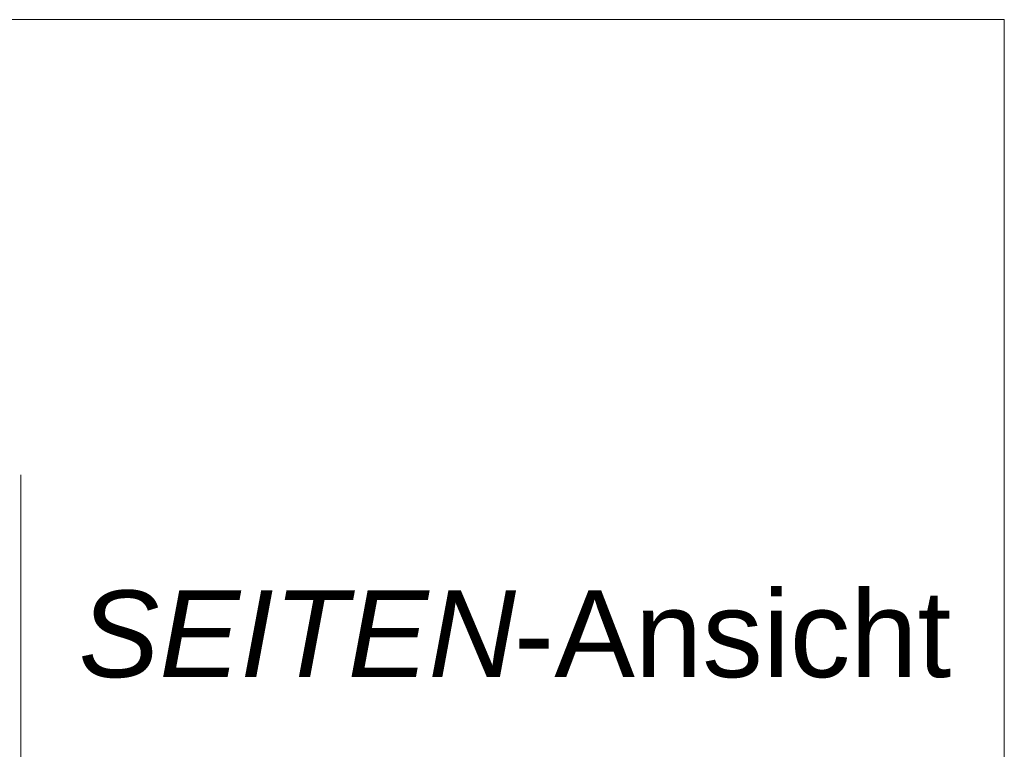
# Model space of a CAD drawing. Extents: x -620 to 300, y 62 to 1112.
# Tile 267 of 286: x 168 to 184, y 933 to 945. Entities that reach past the tile are written whole.
import ezdxf
from ezdxf.lldxf.tags import DXFTag

# ---------------------------------------------------------------- set-up
doc = ezdxf.new("R2010")
doc.units = 0
doc.layers.get('0').update_dxf_attribs({"lineweight": 13})
doc.layers.add('E_Detail_Beschriftung', color=7, linetype='Continuous', lineweight=13, true_color=0x009900)
doc.layers.add('E_Detail_Linie_Text_Bem', color=7, linetype='Continuous', lineweight=13)
doc.styles.get("Standard").update_dxf_attribs({"font": 'ARIALN.TTF'})
tags = doc.linetypes.add('fein_strichliert-A06G9SFU8I', pattern=[4, 1, -2, 1]).pattern_tags.tags
tags[8:9] = [DXFTag(74, 4), DXFTag(75, 0), DXFTag(340, '0'), DXFTag(46, 0.0), DXFTag(50, 0.0), DXFTag(44, 0.0), DXFTag(45, 0.0)]
tags[6:7] = [DXFTag(74, 4), DXFTag(75, 0), DXFTag(340, '0'), DXFTag(46, 0.0), DXFTag(50, 0.0), DXFTag(44, 0.0), DXFTag(45, 0.0)]
tags[4:5] = [DXFTag(74, 4), DXFTag(75, 0), DXFTag(340, '0'), DXFTag(46, 0.0), DXFTag(50, 0.0), DXFTag(44, 0.0), DXFTag(45, 0.0)]

# ---------------------------------------------------------------- blocks, each defined once
blk = doc.blocks.new('Referenz-A06G9SFV8I')
at = {"layer": 'E_Detail_Linie_Text_Bem', "linetype": 'fein_strichliert-A06G9SFU8I', "ltscale": 0.65}
for p, q in [((183.901, 944.572), (121.132, 944.572)), ((183.901, 883.255), (183.901, 944.572)), ((168.02, 884.336), (168.02, 937.216))]:
    blk.add_line(p, q, dxfattribs=at)
at = {"layer": 'E_Detail_Beschriftung', "linetype": 'Continuous', "lineweight": -2, "ltscale": 0.25, "char_height": 1.4, "attachment_point": 1}
for s, insert in [('{\\fArial;-Ansicht}', (175.981, 935.35)), ('{\\fArial|b0|i1;SEITEN}', (168.952, 935.35))]:
    blk.add_mtext(s, dxfattribs=dict(at, insert=insert))

msp = doc.modelspace()

# ---------------------------------------------------------------- block references
at = {"color": 8, "lineweight": 25, "ltscale": 0.25, "true_color": 0x808080}
msp.add_blockref('Referenz-A06G9SFV8I', (0, 0), dxfattribs=at)

doc.saveas('drawing.dxf')
